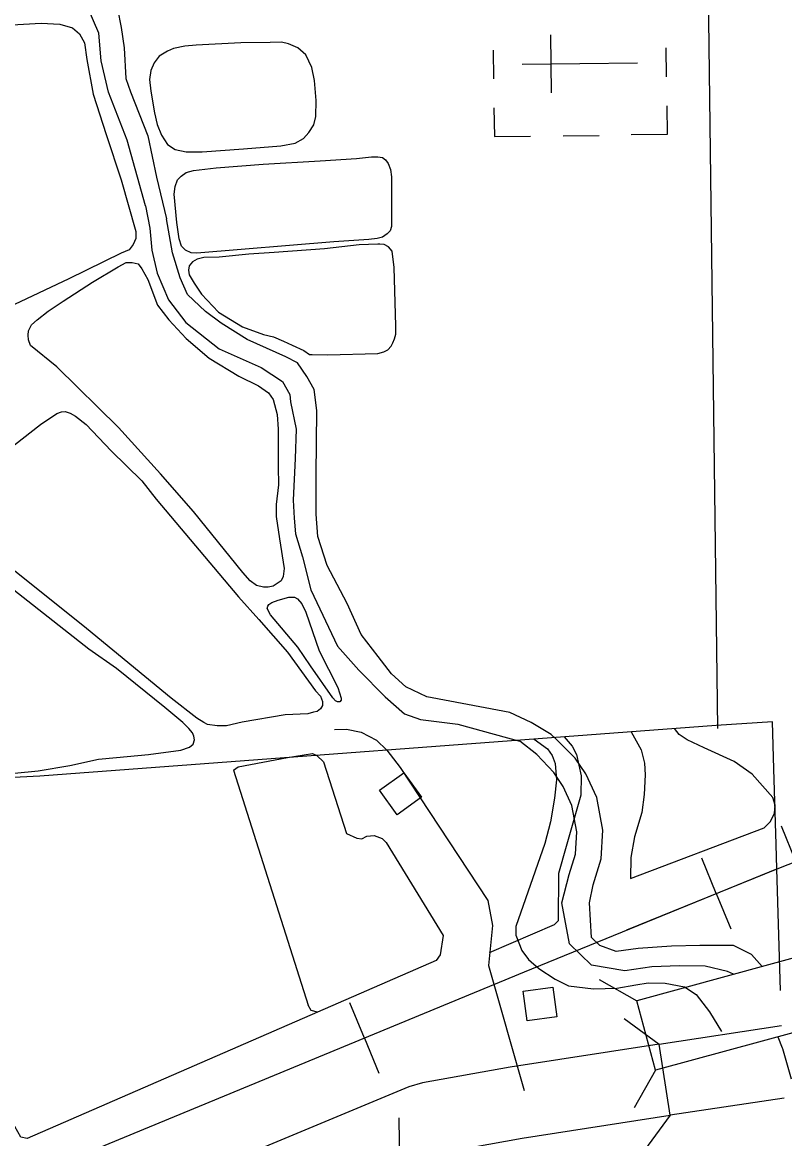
# Model space of a CAD drawing. Extents: x 1084508 to 1142749, y 1057638 to 1093403.
# Drawn here: x 1108675 to 1109506, y 1077132 to 1078349 of the extents above; entities that cross this region are included whole.
import ezdxf

# ---------------------------------------------------------------- set-up
doc = ezdxf.new("R2010")
doc.units = 0
for name, color, linetype in [('Level 15', 7, 'Continuous'), ('Level 2', 7, 'Continuous'), ('Level 32', 7, 'Continuous'), ('Level 35', 7, 'Continuous'), ('Level 37', 7, 'Continuous'), ('Level 40', 7, 'Continuous'), ('Level 56', 7, 'Continuous'), ('Level 57', 7, 'Continuous'), ('Level 6', 7, 'Continuous')]:
    doc.layers.add(name, color=color, linetype=linetype)

msp = doc.modelspace()

# ---------------------------------------------------------------- linework, layer by layer
at = {"layer": 'Level 15'}
msp.add_line((1109380.9, 1077157.8), (1109368.9, 1077235.3), dxfattribs=at)
for points in [[(1109559.6, 1077339.2), (1109538.7, 1077335.5), (1109344.5, 1077282.5)], [(1109365.1, 1077206.8), (1109344.5, 1077282.5)], [(1109573.2, 1077261.9), (1109555.8, 1077258.8), (1109365.1, 1077206.8)], [(1109368.9, 1077235.3), (1109502.3, 1077255.5)], [(1109368.9, 1077235.3), (1109206.7, 1077210.2), (1109111.2, 1077192.9), (1109096.2, 1077188.6), (1108732.7, 1077037.3)], [(1109505, 1077176.5), (1109380.9, 1077157.8)], [(1108762.9, 1076964.9), (1109122.1, 1077114.4), (1109128.9, 1077116.3), (1109219.7, 1077132.8), (1109380.9, 1077157.8)]]:
    msp.add_lwpolyline(points, dxfattribs=at)
at = {"layer": 'Level 2'}
msp.add_lwpolyline([(1109501.3, 1077293.7), (1109497.2, 1077426.4), (1109496.4, 1077452.6), (1109493.9, 1077535.1), (1109492.3, 1077586.4), (1109431.1, 1077582.4), (1108694.2, 1077527.3), (1108125.8, 1077498), (1107823.4, 1077482.4)], dxfattribs=at)
at = {"layer": 'Level 32'}
for points in [[(1109015.2, 1077578.2), (1109028.4, 1077578.3), (1109044.2, 1077575.1), (1109061.1, 1077566.5), (1109072.3, 1077555.6)], [(1109265.3, 1077570), (1109274, 1077559.8), (1109279, 1077550.9), (1109283.9, 1077527.7), (1109283.6, 1077506.6), (1109267.6, 1077450.6), (1109259.2, 1077421), (1109259, 1077369.7), (1109254.4, 1077365.4), (1109183.8, 1077334.7)], [(1109072.3, 1077555.6), (1109086.7, 1077536.5), (1109182.2, 1077391.7), (1109187.2, 1077364.4), (1109183, 1077320.8), (1109222, 1077184.6)], [(1108940, 1074110.6), (1109030.5, 1074234.9), (1109040.9, 1074253.5), (1109053.2, 1074279.5), (1109067.9, 1074338.5), (1109071.4, 1074365.1), (1109079.2, 1074377.7), (1109086.8, 1074386.4), (1109101.4, 1074398.9), (1109149.3, 1074424.8), (1109153.5, 1074439.4), (1109131.8, 1075635.4), (1109121.3, 1076050.8), (1109101.5, 1076665.7), (1109087, 1077050.1), (1109085.8, 1077155)]]:
    msp.add_lwpolyline(points, dxfattribs=at)
at = {"layer": 'Level 35'}
for points in [[(1108774.9, 1078383.9), (1108782.7, 1078343.2), (1108786.1, 1078320.9), (1108787.8, 1078287.4), (1108793, 1078272.8), (1108811.8, 1078224.8), (1108821.3, 1078180.1), (1108832.4, 1078134.6)], [(1108809.2, 1078148.8), (1108789.5, 1078220.1), (1108768.9, 1078272.4), (1108761.2, 1078306.8), (1108758.6, 1078336.8), (1108745.7, 1078366.3)], [(1108663.9, 1078346.1), (1108695.7, 1078347.7), (1108716, 1078346.6), (1108729.7, 1078342.8), (1108737.4, 1078336.2), (1108742.9, 1078326.3), (1108745.6, 1078308.2), (1108752.2, 1078270.4), (1108766.4, 1078226.5), (1108782.9, 1078177.2), (1108798.8, 1078120.7), (1108798.8, 1078113), (1108796, 1078106.4), (1108791.7, 1078100.9), (1108782.9, 1078097.1), (1108725.9, 1078069.1), (1108666.8, 1078041.1)], [(1108864.5, 1078323.7), (1108852.3, 1078322.6), (1108839.8, 1078320.3), (1108833.2, 1078317.4), (1108824.1, 1078311.7), (1108818.7, 1078304.6), (1108815.2, 1078296.1), (1108813.8, 1078286.4), (1108815.2, 1078273.5), (1108819, 1078250.2), (1108822.1, 1078237.3), (1108826.9, 1078225.6), (1108833.5, 1078215.4), (1108841.7, 1078210), (1108853.7, 1078207.4), (1108871.1, 1078207.7), (1108916.1, 1078210.8), (1108956.9, 1078214.2), (1108972.5, 1078217.1), (1108981.6, 1078221.9), (1108987.3, 1078228.5), (1108992.8, 1078237), (1108995, 1078245.9), (1108995.3, 1078263.3), (1108993.3, 1078285.2), (1108990.5, 1078299.5), (1108983.9, 1078313.4), (1108975.4, 1078320.9), (1108965.1, 1078325.4), (1108957.4, 1078327.1), (1108945.2, 1078326.8), (1108913.3, 1078326.3), (1108864.5, 1078323.7)], [(1108999.8, 1078197.6), (1109039.4, 1078200.4), (1109055.4, 1078202.2), (1109062.5, 1078202.2), (1109067.6, 1078201.3), (1109070.8, 1078199), (1109073.6, 1078195), (1109076.2, 1078188.2), (1109077.3, 1078180.2), (1109077.3, 1078126.3), (1109075.9, 1078121.5), (1109072.8, 1078118.1), (1109067.6, 1078114.4), (1109061.7, 1078113.2), (1109052.8, 1078112.1), (1109014.4, 1078109.5), (1108865.3, 1078097.2), (1108859.1, 1078097.5), (1108853.1, 1078100.4), (1108848.5, 1078104.9), (1108846.2, 1078112.9), (1108843.4, 1078130.6), (1108840.5, 1078161.4), (1108841.7, 1078169.9), (1108844.3, 1078177.1), (1108848.2, 1078181.1), (1108853.7, 1078185.1), (1108861.6, 1078187.3), (1108886.4, 1078190.2), (1108937.7, 1078194.2), (1108999.8, 1078197.6)], [(1108809.2, 1078148.8), (1108813.9, 1078124.4), (1108816.2, 1078100.4), (1108821.9, 1078075.3), (1108834.4, 1078046.3), (1108853.2, 1078021.7), (1108889.7, 1077992.7), (1108935.3, 1077972.7), (1108958.7, 1077957.3), (1108966.6, 1077943.1), (1108967.2, 1077935.1), (1108973.5, 1077905.4), (1108972.3, 1077873.5), (1108970.1, 1077827.9), (1108971.2, 1077808.5), (1108972.9, 1077791.4), (1108980.3, 1077766.3), (1108989.4, 1077730.4), (1109018.5, 1077668.8), (1109041.9, 1077642.6), (1109070.3, 1077613.5), (1109091.4, 1077595.3), (1109109.1, 1077589), (1109149.6, 1077583.9), (1109203.7, 1077569), (1109217, 1077565.2)], [(1109256.2, 1077567.8), (1109251.3, 1077572.7), (1109229.6, 1077585.8), (1109206.3, 1077596.6), (1109179.5, 1077601.7), (1109115.7, 1077613.7), (1109092.9, 1077624.6), (1109077.5, 1077638.8), (1109062.7, 1077657.6), (1109044.4, 1077681.6), (1109029, 1077715.2), (1109007.4, 1077756.8), (1108997.1, 1077788.2), (1108995.4, 1077812.7), (1108995.4, 1077855.5), (1108996, 1077925.6), (1108993.1, 1077948.4), (1108985.2, 1077962.7), (1108974.9, 1077977.5), (1108962.4, 1077984.3), (1108920.2, 1078003.1), (1108891.7, 1078020.8), (1108874.6, 1078033.4), (1108855.2, 1078051.9), (1108847.2, 1078070.1), (1108838.7, 1078097.5), (1108832.4, 1078134.6)], [(1108889.6, 1078092.8), (1108873, 1078092.3), (1108865.6, 1078090.6), (1108860.5, 1078087.7), (1108857.1, 1078083.4), (1108856.2, 1078078.6), (1108856.8, 1078073.4), (1108862.2, 1078064.3), (1108870.2, 1078052.4), (1108889, 1078032.7), (1108915.2, 1078017), (1108938, 1078008.5), (1108948.8, 1078005.9), (1108959.6, 1078001.3), (1108969.1, 1077997), (1108981.9, 1077991.1), (1108987.9, 1077986.8), (1108991, 1077986.8), (1109007.8, 1077986.2), (1109062.5, 1077987.9), (1109069.1, 1077989.6), (1109073.3, 1077991.9), (1109077, 1077995.9), (1109078.8, 1077999.3), (1109080.5, 1078003.9), (1109081.9, 1078008.7), (1109082.2, 1078018.1), (1109080.2, 1078081.4), (1109077.9, 1078099.4), (1109073.9, 1078104.2), (1109069.3, 1078106.5), (1109064.8, 1078106.8), (1109062.5, 1078106.8), (1109042.3, 1078106.2), (1109004.4, 1078102), (1108949.7, 1078097.7), (1108921.8, 1078096), (1108889.6, 1078092.8)], [(1108712.7, 1077973.1), (1108684.2, 1077996.6), (1108682, 1078002.7), (1108681.5, 1078007.6), (1108682, 1078012.5), (1108685.3, 1078019.1), (1108691.3, 1078024.6), (1108703.4, 1078033.9), (1108719.8, 1078044.8), (1108751.6, 1078065.6), (1108779.6, 1078082.1), (1108788.4, 1078087), (1108794.9, 1078087), (1108801.5, 1078085.4), (1108805.4, 1078079.9), (1108811.9, 1078068.4), (1108822.3, 1078040.4), (1108834.9, 1078024.5), (1108853.6, 1078004.2), (1108878.8, 1077982.8), (1108911.1, 1077963.1), (1108932.5, 1077952.7), (1108943.5, 1077945), (1108948.4, 1077937.8), (1108952.8, 1077921.4), (1108953.9, 1077905.5), (1108953.9, 1077864.4), (1108954.4, 1077844.6), (1108951.7, 1077823.2), (1108951.7, 1077810.1), (1108955.5, 1077785.9), (1108960.5, 1077753.6), (1108959.4, 1077744.8), (1108957.2, 1077739.9), (1108948.4, 1077734.4), (1108942.9, 1077733.3), (1108938, 1077733.3), (1108930.3, 1077734.9), (1108923.2, 1077739.9), (1108915.5, 1077749.2), (1108861.8, 1077815.6), (1108825.6, 1077856.7), (1108780.1, 1077907.1), (1108712.7, 1077973.1)], [(1108618, 1077850.5), (1108695, 1077910.3), (1108712.6, 1077922.4), (1108717.8, 1077924.3), (1108721.9, 1077924.5), (1108727.4, 1077922.9), (1108733.1, 1077919.6), (1108744.9, 1077910.3), (1108772.1, 1077881.8), (1108805.2, 1077848.9), (1108820.8, 1077828.9), (1108910.7, 1077722.5), (1108932.9, 1077697.8), (1108963.9, 1077662.4), (1108994.4, 1077620.3)], [(1108994.4, 1077620.3), (1108999.9, 1077614.3), (1109002.3, 1077608.7), (1109002.3, 1077604.3), (1109000.1, 1077600.7), (1108996.5, 1077597.7), (1108992.4, 1077596.9), (1108986.1, 1077595.3), (1108961.4, 1077594.2), (1108914.8, 1077585.9), (1108897.6, 1077582.1), (1108887.4, 1077582.1), (1108877, 1077583.5), (1108872.9, 1077585.7), (1108865.2, 1077590.6), (1108837.3, 1077612.3), (1108745.2, 1077688.2), (1108655.6, 1077759.8)], [(1108666.6, 1077530.5), (1108692.5, 1077533.1), (1108726.8, 1077538.8), (1108758.2, 1077545.8), (1108777.9, 1077547.6), (1108812.6, 1077550.7), (1108847.9, 1077555.7), (1108857.3, 1077558.8), (1108861.2, 1077562.2), (1108862.7, 1077566.8), (1108861.9, 1077570.7), (1108860.4, 1077574.6), (1108856.5, 1077579), (1108850, 1077585.8), (1108830.5, 1077601.9), (1108777.6, 1077644.7), (1108747.8, 1077665.7), (1108654.1, 1077739.5)], [(1108975.4, 1077667.9), (1108945.5, 1077703), (1108942, 1077709.9), (1108942.5, 1077712.3), (1108943.6, 1077714.2), (1108946.9, 1077716.4), (1108954, 1077718.9), (1108965.5, 1077722.2), (1108971.6, 1077722.2), (1108975.1, 1077720.3), (1108979.8, 1077715.1), (1108984.2, 1077706), (1108998.7, 1077663.8), (1109019, 1077624), (1109022.5, 1077612.3), (1109022.5, 1077610.1), (1109020.9, 1077608.1), (1109018.7, 1077608.1), (1109016.5, 1077609.2), (1109013.5, 1077612.5), (1108989.1, 1077647.6), (1108975.4, 1077667.9)], [(1109337.8, 1077415.6), (1109483.3, 1077471.1), (1109490, 1077477.3), (1109494.7, 1077486.6), (1109495.4, 1077495.5), (1109492.9, 1077503.9), (1109470.4, 1077529.5), (1109450.8, 1077543.1), (1109417.8, 1077558), (1109399.4, 1077566.9), (1109390.8, 1077572.8), (1109385.6, 1077579)], [(1109338.3, 1077575.5), (1109349.5, 1077555.8), (1109353, 1077541.3), (1109353.8, 1077528.5), (1109352.6, 1077507.4), (1109349.9, 1077487.5), (1109342, 1077461), (1109338.2, 1077438.7), (1109337.8, 1077415.6)], [(1109232.9, 1077567.6), (1109247.4, 1077557), (1109252.3, 1077549.6), (1109255.7, 1077541.2), (1109257.1, 1077523.3), (1109255, 1077503.4), (1109250.6, 1077477.6), (1109244.5, 1077453.8), (1109212.7, 1077363.4), (1109212.7, 1077353.9), (1109219.2, 1077337.1), (1109226.5, 1077327.6), (1109237.8, 1077317.6), (1109255.5, 1077305.9), (1109270.2, 1077298.9), (1109297.4, 1077295.4), (1109322.8, 1077296.2), (1109343.4, 1077299.8)], [(1109450, 1077311.3), (1109443.5, 1077314.5), (1109419.1, 1077320), (1109391.1, 1077320.7), (1109361, 1077319.3), (1109331.6, 1077315.1), (1109295.2, 1077321.4), (1109271.3, 1077344.5), (1109262.9, 1077389.3), (1109271, 1077420), (1109277.9, 1077442.1), (1109279.2, 1077466.7), (1109273.9, 1077495.3), (1109264.3, 1077515.9), (1109254.2, 1077531.1), (1109235.8, 1077551), (1109217, 1077565.2)], [(1109481, 1077319.7), (1109469.5, 1077333), (1109450.1, 1077342.7), (1109413.1, 1077342.7), (1109382.4, 1077341.9), (1109346.2, 1077339.5), (1109322, 1077336.3), (1109304.2, 1077342.7), (1109295.4, 1077351.6), (1109293.1, 1077389.3), (1109297, 1077408.8), (1109305.9, 1077437.1), (1109307.5, 1077468.5), (1109301, 1077504), (1109288.9, 1077529.8), (1109277.6, 1077546.7), (1109256.2, 1077567.8)], [(1108905.3, 1077533.8), (1108910.2, 1077537.5), (1108964.1, 1077547.5)], [(1108964.1, 1077547.5), (1108991.2, 1077552.1), (1108996.1, 1077549.9)], [(1108996.1, 1077549.9), (1109003.1, 1077542.8), (1109028.4, 1077464.6), (1109039.6, 1077459.6), (1109045.1, 1077459.1)], [(1108905.3, 1077533.8), (1108986.6, 1077277.6)], [(1109045.1, 1077459.1), (1109050.5, 1077462), (1109058.6, 1077462.6), (1109067.2, 1077459.4), (1109071.4, 1077455.1), (1109133.7, 1077353.6), (1109130.3, 1077332.4), (1109125.9, 1077326.2)], [(1109125.9, 1077326.2), (1108996.9, 1077270.1), (1108989.9, 1077271.8), (1108986.6, 1077277.6)], [(1109343.4, 1077299.8), (1109357, 1077302.1), (1109375.6, 1077301.5), (1109396.4, 1077297.7), (1109409.2, 1077289.4), (1109423.8, 1077270.3), (1109436.8, 1077248.9)], [(1108996.9, 1077270.1), (1108680.5, 1077132.3), (1108673.5, 1077134), (1108667, 1077145.4)], [(1109498.4, 1077243), (1109503, 1077231.1), (1109503.2, 1077230.6), (1109512.9, 1077197.5)]]:
    msp.add_lwpolyline(points, dxfattribs=at)
at = {"layer": 'Level 37'}
for points in [[(1109303.6, 1077305.8), (1109344.5, 1077282.5)], [(1109330.9, 1077263.1), (1109368.9, 1077235.3)], [(1109365.1, 1077206.8), (1109341.8, 1077165.9)], [(1109380.9, 1077157.8), (1109353.1, 1077119.8)]]:
    msp.add_lwpolyline(points, dxfattribs=at)
at = {"layer": 'Level 40'}
for p, q in [((1109517.8, 1077434.2), (1109502.3, 1077472.6)), ((1109431.2, 1077399.3), (1109415.5, 1077437.7)), ((1109431.2, 1077399.3), (1109446.9, 1077360.9)), ((1109047.9, 1077241.9), (1109032.1, 1077280.2)), ((1109047.9, 1077241.9), (1109063.7, 1077203.6))]:
    msp.add_line(p, q, dxfattribs=at)
for points in [[(1114164.2, 1079308.5), (1113746.2, 1079140.3), (1113322.1, 1078969), (1112887, 1078794.2), (1112466, 1078623.7), (1112227.5, 1078528), (1112039.2, 1078452), (1111631.7, 1078288.6), (1111182.3, 1078105.9), (1110742, 1077927.6), (1110351.1, 1077769.4), (1109917.3, 1077595), (1109521.2, 1077435.5), (1109497, 1077425.7)], [(1114164.2, 1079308.5), (1113746.2, 1079140.3), (1113322.1, 1078969), (1112887, 1078794.2), (1112466, 1078623.7), (1112227.5, 1078528), (1112039.2, 1078452), (1111631.7, 1078288.6), (1111182.3, 1078105.9), (1110742, 1077927.6), (1110351.1, 1077769.4), (1109917.3, 1077595), (1109521.2, 1077435.5), (1109497, 1077425.7)], [(1102589.2, 1074527.3), (1102597.4, 1074567.1), (1102602.3, 1074584.3), (1102615.4, 1074608.8), (1102622, 1074621.1), (1102633.7, 1074633.9), (1102642.5, 1074641.8), (1102655.3, 1074651.2), (1102670.3, 1074660.7), (1102686.8, 1074670.6), (1102691.4, 1074673), (1102713.6, 1074682.8), (1103674.9, 1075072.8), (1104177.2, 1075277), (1105095.7, 1075646.6), (1105756.1, 1075909.8), (1106326.7, 1076137.2), (1106838.1, 1076342.7), (1107365.6, 1076554.9), (1108026.7, 1076826.1), (1108704.6, 1077100.1), (1109222.4, 1077314), (1109497.3, 1077426.3)], [(1108704.6, 1077100.1), (1109222.4, 1077314), (1109497.3, 1077426.3)], [(1109497, 1077425.7), (1109333.2, 1077359.4)]]:
    msp.add_lwpolyline(points, dxfattribs=at)
at = {"layer": 'Level 56'}
for points in [[(1109109.9, 1077504.3), (1109083.4, 1077485.2), (1109064.2, 1077511.8), (1109090.7, 1077530.9)], [(1109225.1, 1077260.7), (1109220.7, 1077293), (1109253.2, 1077297.4), (1109257.6, 1077265)]]:
    msp.add_lwpolyline(points, close=True, dxfattribs=at)
at = {"layer": 'Level 57'}
for p, q in [((1109251.6, 1078271.9), (1109250.8, 1078335)), ((1109188.2, 1078318.4), (1109188.6, 1078287)), ((1109377, 1078289.4), (1109376.6, 1078320.8)), ((1109219.8, 1078302.9), (1109345.4, 1078304.5)), ((1109282.6, 1078303.7), (1109282.6, 1078303.7)), ((1109282.6, 1078303.7), (1109282.6, 1078303.7)), ((1109264.2, 1078225), (1109303.5, 1078225.5))]:
    msp.add_line(p, q, dxfattribs=at)
for points in [[(1109189, 1078255.5), (1109189.4, 1078224.1), (1109228.7, 1078224.6)], [(1109377.3, 1078257.8), (1109377.7, 1078226.4), (1109338.5, 1078226)]]:
    msp.add_lwpolyline(points, dxfattribs=at)
at = {"layer": 'Level 6'}
msp.add_lwpolyline([(1109432.7, 1077579.1), (1109422.3, 1078408.7), (1109409.6, 1078815.2), (1109825.5, 1078830.2), (1109811.2, 1079239.6), (1109397.1, 1079219.7)], dxfattribs=at)

doc.saveas('drawing.dxf')
